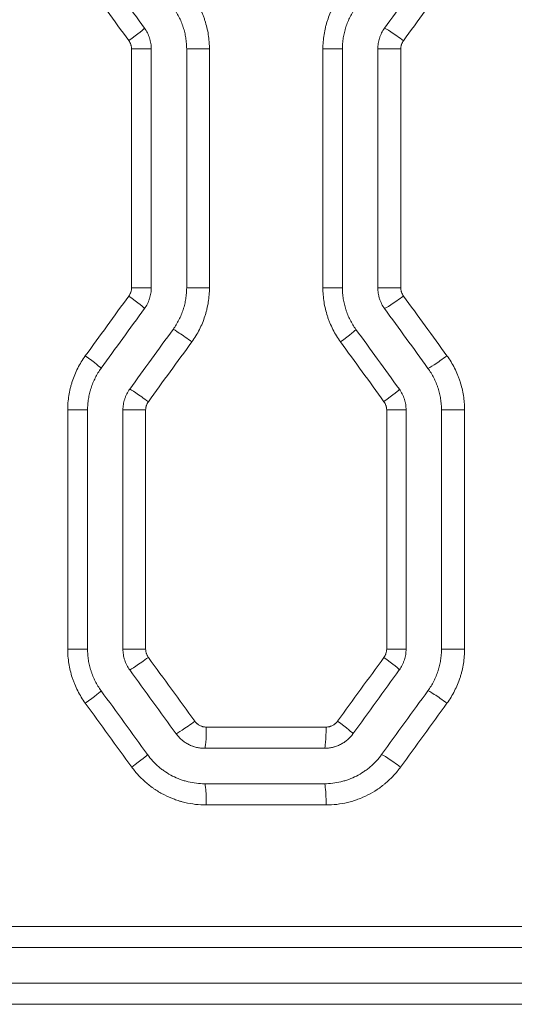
# Model space of a CAD drawing. Header units: millimetres. Extents: x 0 to 594, y 0 to 420.
# Tile 602 of 915: x 245.39 to 248.88, y 302.16 to 309.11. Entities that reach past the tile are written whole.
import ezdxf

# ---------------------------------------------------------------- set-up
doc = ezdxf.new("R2010")
doc.units = ezdxf.units.MM
doc.layers.add('1', color=7, linetype='Continuous', true_color=0xffffff)

msp = doc.modelspace()

# ---------------------------------------------------------------- linework, layer by layer
at = {"layer": '1', "color": 155, "linetype": 'Continuous', "lineweight": 13}
for p, q in [((246.1765, 308.9075), (246.3161, 308.9075)), ((246.1765, 307.2224), (246.1765, 308.9075)), ((246.7266, 308.9075), (246.5659, 308.9075)), ((246.7266, 308.9075), (246.7266, 307.2224)), ((247.5276, 308.9075), (247.6653, 308.9075)), ((247.5276, 307.2224), (247.5276, 308.9075)), ((248.0775, 308.9075), (247.915, 308.9075)), ((248.0775, 308.9075), (248.0775, 307.2224)), ((246.1765, 307.2224), (246.3161, 307.2224)), ((246.7266, 307.2224), (246.5659, 307.2224)), ((247.5276, 307.2224), (247.6653, 307.2224)), ((248.0775, 307.2224), (247.915, 307.2224)), ((245.7261, 306.3593), (245.8663, 306.3593)), ((245.7261, 304.6718), (245.7261, 306.3593)), ((246.2763, 306.3593), (246.1161, 306.3593)), ((246.2763, 306.3593), (246.2763, 304.6718)), ((247.9779, 306.3593), (248.115, 306.3593)), ((247.9779, 304.6718), (247.9779, 306.3593)), ((248.5278, 306.3593), (248.3647, 306.3593)), ((248.5278, 306.3593), (248.5278, 304.6718)), ((245.7261, 304.6718), (245.8663, 304.6718)), ((246.2763, 304.6718), (246.1161, 304.6718)), ((247.9779, 304.6718), (248.115, 304.6718)), ((248.5278, 304.6718), (248.3647, 304.6718)), ((246.7043, 304.1212), (247.5502, 304.1212)), ((247.5502, 303.5712), (246.7043, 303.5712)), ((239.9198, 302.7143), (255.8062, 302.7143)), ((255.791, 302.1643), (239.9198, 302.1643))]:
    msp.add_line(p, q, dxfattribs=at)
at = {"layer": '1', "color": 155, "linetype": 'Continuous', "lineweight": 18}
for p, q in [((246.3161, 308.9075), (246.3161, 307.2224)), ((246.5659, 308.9075), (246.5659, 307.2224)), ((247.6653, 308.9075), (247.6653, 307.2224)), ((247.915, 308.9075), (247.915, 307.2224)), ((245.8663, 306.3593), (245.8663, 304.6718)), ((246.1161, 306.3593), (246.1161, 304.6718)), ((248.115, 306.3593), (248.115, 304.6718)), ((248.3647, 306.3593), (248.3647, 304.6718)), ((246.6932, 303.9712), (247.5379, 303.9712)), ((247.5379, 303.7212), (246.6932, 303.7212)), ((255.9441, 302.5643), (239.9179, 302.5643)), ((239.9179, 302.3143), (256.0122, 302.3143))]:
    msp.add_line(p, q, dxfattribs=at)
for centre, major_axis, ratio, start_param, end_param in [((237.7661, 319.4145), (115.8302, -159.4185), 0.004011, 1.50285, 1.505503), ((238.8094, 297.6188), (-107.8424, -148.4365), 0.003738, 1.650629, 1.653482), ((238.7081, 297.8607), (-109.0764, -150.1327), 0.00378, 1.632142, 1.634959), ((239.1444, 318.0922), (105.8562, -145.7059), 0.003671, 1.489542, 1.492448), ((237.514, 295.9574), (-116.457, -160.2798), 0.004032, 1.639589, 1.642229), ((237.9226, 319.1768), (113.7345, -156.5357), 0.003938, 1.486903, 1.489609), ((238.264, 314.157), (111.3595, -153.2717), 0.003858, 1.502162, 1.505108), ((237.3915, 291.1921), (-116.7442, -160.6722), 0.00404, 1.653994, 1.656808), ((238.9522, 312.874), (107.2454, -147.6148), 0.003718, 1.50745, 1.510508), ((238.4301, 292.0457), (-110.0436, -151.4623), 0.003813, 1.652093, 1.655078)]:
    msp.add_ellipse(centre, major_axis=major_axis, ratio=ratio, start_param=start_param, end_param=end_param, dxfattribs=at)
at = {"layer": '1', "color": 155, "linetype": 'Continuous', "lineweight": 13}
for centre, major_axis, ratio, start_param, end_param in [((239.2267, 317.4038), (104.408, -143.5165), 0.003617, 1.50934, 1.512286), ((246.147, 308.9663), (-0.1214, -0.0881), 0.040898, 1.627058, 3.148047), ((248.0835, 308.9661), (0.1214, -0.0881), 0.051357, 1.500174, 3.071418), ((238.0562, 297.3049), (-113.0894, -155.4374), 0.003914, 1.634391, 1.637112), ((246.147, 307.1636), (-0.1214, 0.0881), 0.040898, 3.135139, 4.656128), ((248.0835, 307.1638), (0.1214, 0.0881), 0.051357, 3.211767, 4.783012), ((246.5914, 306.8402), (0.1214, -0.0881), 0.043294, 1.51124, 3.082484), ((247.6394, 306.8403), (-0.1214, -0.0881), 0.048958, 1.638122, 3.148049), ((239.561, 316.8962), (103.2998, -141.9965), 0.00358, 1.494333, 1.497315), ((245.8404, 306.7414), (-0.1214, 0.0881), 0.039244, 3.135139, 4.6584), ((248.39, 306.7416), (0.1214, 0.0881), 0.053015, 3.214042, 4.785286), ((246.2848, 306.418), (0.1214, -0.0881), 0.04164, 1.513512, 3.084757), ((247.9459, 306.4181), (-0.1214, -0.0881), 0.050616, 1.640396, 3.14805), ((246.2848, 304.6131), (0.1214, 0.0881), 0.04164, 3.198428, 4.769673), ((239.1692, 293.6474), (-105.7563, -145.3693), 0.003664, 1.645858, 1.648966), ((247.9459, 304.613), (-0.1214, 0.0881), 0.050616, 3.135136, 4.642789), ((245.8404, 304.2897), (-0.1214, -0.0881), 0.039244, 1.624785, 3.148046), ((248.39, 304.2896), (0.1214, -0.0881), 0.053015, 1.497899, 3.069144), ((238.7358, 312.9015), (108.116, -148.6085), 0.003744, 1.507053, 1.510091), ((246.612, 304.1625), (0.1214, 0.0881), 0.043406, 3.200854, 4.772098), ((247.6187, 304.1624), (-0.1214, 0.0881), 0.048847, 3.135136, 4.645216), ((246.6932, 304.1212), (0, 0.15), 0.074487, 3.141593, 4.712389), ((247.5379, 304.1212), (0, 0.15), 0.082211, 3.141593, 4.712389), ((246.1676, 303.8391), (-0.1214, -0.0881), 0.041009, 1.62721, 3.148047), ((248.0629, 303.839), (0.1214, -0.0881), 0.051246, 1.500327, 3.071571), ((246.6932, 303.5712), (0, -0.15), 0.074487, 1.570796, 3.141593), ((247.5379, 303.5712), (0, -0.15), 0.082211, 1.570796, 3.141593)]:
    msp.add_ellipse(centre, major_axis=major_axis, ratio=ratio, start_param=start_param, end_param=end_param, dxfattribs=at)
for points in [[(248.4035, 309.3883), (248.3012, 309.2476), (248.1989, 309.1068), (248.0966, 308.9661)], [(248.0966, 307.1638), (248.1989, 307.0231), (248.3012, 306.8823), (248.4035, 306.7416)], [(246.6024, 306.8402), (246.5001, 306.6995), (246.3977, 306.5588), (246.2954, 306.418)], [(246.2954, 304.6131), (246.4046, 304.4629), (246.5138, 304.3127), (246.623, 304.1625)], [(248.4035, 304.2896), (248.2944, 304.1394), (248.1852, 303.9892), (248.076, 303.839)]]:
    msp.add_open_spline(points, degree=3, dxfattribs=at)
for points, knots in [([(246.6024, 309.2897), (246.6125, 309.2758), (246.622, 309.2616), (246.6397, 309.2326), (246.6563, 309.2029), (246.6706, 309.172), (246.6804, 309.1484), (246.6835, 309.1404), (246.688, 309.1284), (246.6894, 309.1243), (246.6922, 309.1162), (246.6936, 309.1122), (246.7002, 309.0919), (246.7048, 309.0755), (246.7127, 309.0425), (246.7193, 309.0093), (246.7233, 308.9756), (246.7253, 308.9502), (246.7261, 308.9375), (246.7264, 308.9246), (246.7266, 308.9161), (246.7266, 308.9118), (246.7266, 308.9075)], [0, 0, 0, 0, 0.125, 0.125, 0.25, 0.375, 0.375, 0.4375, 0.4375, 0.46875, 0.46875, 0.5, 0.5, 0.625, 0.625, 0.75, 0.875, 0.875, 0.9375, 0.96875, 0.96875, 1, 1, 1, 1]), ([(247.5276, 308.9075), (247.5276, 308.9247), (247.5283, 308.9417), (247.531, 308.9757), (247.535, 309.0094), (247.5416, 309.0428), (247.5476, 309.0676), (247.5498, 309.0759), (247.5532, 309.0883), (247.5545, 309.0924), (247.5569, 309.1006), (247.5582, 309.1047), (247.5649, 309.125), (247.5708, 309.141), (247.5838, 309.1723), (247.598, 309.203), (247.6145, 309.2325), (247.6323, 309.2615), (247.6417, 309.2757), (247.6518, 309.2895)], [0, 0, 0, 0, 0.125, 0.125, 0.25, 0.375, 0.375, 0.4375, 0.4375, 0.46875, 0.46875, 0.5, 0.5, 0.625, 0.625, 0.75, 0.875, 0.875, 1, 1, 1, 1]), ([(246.1765, 308.9075), (246.1765, 308.9128), (246.1761, 308.918), (246.1749, 308.9257), (246.1741, 308.9296), (246.1731, 308.9334), (246.1724, 308.9359), (246.172, 308.9372), (246.17, 308.9434), (246.166, 308.9531), (246.1605, 308.962), (246.1574, 308.9663)], [0, 0, 0, 0, 0.25, 0.25, 0.375, 0.4375, 0.4375, 0.5, 0.5, 0.75, 1, 1, 1, 1]), ([(248.0966, 308.9661), (248.0935, 308.9618), (248.0881, 308.9529), (248.0841, 308.9433), (248.082, 308.9371), (248.0816, 308.9358), (248.0809, 308.9333), (248.0806, 308.932), (248.0797, 308.9282), (248.0792, 308.9257), (248.0779, 308.918), (248.0775, 308.9128), (248.0775, 308.9075)], [0, 0, 0, 0, 0.25, 0.5, 0.5, 0.5625, 0.5625, 0.625, 0.625, 0.75, 0.75, 1, 1, 1, 1]), ([(246.1574, 307.1636), (246.1605, 307.1679), (246.1632, 307.1724), (246.1668, 307.1793), (246.1684, 307.1829), (246.1699, 307.1866), (246.1708, 307.189), (246.1712, 307.1903), (246.1733, 307.1965), (246.1745, 307.2016), (246.1761, 307.2119), (246.1765, 307.2171), (246.1765, 307.2224)], [0, 0, 0, 0, 0.25, 0.25, 0.375, 0.4375, 0.4375, 0.5, 0.5, 0.75, 0.75, 1, 1, 1, 1]), ([(246.7266, 307.2224), (246.7266, 307.2052), (246.726, 307.1882), (246.7233, 307.1542), (246.7193, 307.1205), (246.7126, 307.0871), (246.7067, 307.0623), (246.7034, 307.0499), (246.6998, 307.0375), (246.6973, 307.0293), (246.696, 307.0252), (246.6894, 307.0049), (246.6835, 306.9889), (246.6705, 306.9576), (246.6563, 306.9268), (246.6397, 306.8973), (246.622, 306.8683), (246.6125, 306.8541), (246.6024, 306.8402)], [0, 0, 0, 0, 0.125, 0.125, 0.25, 0.375, 0.375, 0.4375, 0.46875, 0.46875, 0.5, 0.5, 0.625, 0.625, 0.75, 0.875, 0.875, 1, 1, 1, 1]), ([(247.6518, 306.8403), (247.6417, 306.8542), (247.6323, 306.8684), (247.6145, 306.8974), (247.5979, 306.927), (247.5836, 306.9579), (247.5738, 306.9815), (247.5707, 306.9895), (247.5663, 307.0015), (247.5648, 307.0056), (247.562, 307.0137), (247.5607, 307.0177), (247.5541, 307.0381), (247.5495, 307.0544), (247.5415, 307.0874), (247.5349, 307.1206), (247.531, 307.1543), (247.5283, 307.1882), (247.5276, 307.2052), (247.5276, 307.2224)], [0, 0, 0, 0, 0.125, 0.125, 0.25, 0.375, 0.375, 0.4375, 0.4375, 0.46875, 0.46875, 0.5, 0.5, 0.625, 0.625, 0.75, 0.875, 0.875, 1, 1, 1, 1]), ([(248.0775, 307.2224), (248.0775, 307.2171), (248.0779, 307.2119), (248.0792, 307.2042), (248.0797, 307.2016), (248.0806, 307.1978), (248.0809, 307.1965), (248.0817, 307.194), (248.082, 307.1928), (248.0841, 307.1866), (248.0861, 307.1818), (248.0896, 307.1748), (248.0909, 307.1726), (248.0936, 307.1681), (248.0951, 307.1659), (248.0966, 307.1638)], [0, 0, 0, 0, 0.25, 0.25, 0.375, 0.375, 0.4375, 0.4375, 0.5, 0.5, 0.75, 0.75, 0.875, 0.875, 1, 1, 1, 1]), ([(245.7261, 306.3593), (245.7261, 306.3765), (245.7268, 306.3936), (245.7295, 306.4275), (245.7335, 306.4613), (245.7401, 306.4946), (245.7461, 306.5195), (245.7483, 306.5278), (245.7518, 306.5401), (245.753, 306.5442), (245.7555, 306.5524), (245.7568, 306.5565), (245.7634, 306.5768), (245.7693, 306.5928), (245.7823, 306.6241), (245.7965, 306.6548), (245.8131, 306.6844), (245.8308, 306.7133), (245.8403, 306.7275), (245.8504, 306.7414)], [0, 0, 0, 0, 0.125, 0.125, 0.25, 0.375, 0.375, 0.4375, 0.4375, 0.46875, 0.46875, 0.5, 0.5, 0.625, 0.625, 0.75, 0.875, 0.875, 1, 1, 1, 1]), ([(248.4035, 306.7416), (248.4136, 306.7277), (248.4231, 306.7135), (248.4409, 306.6845), (248.4575, 306.6549), (248.4717, 306.624), (248.4815, 306.6003), (248.4847, 306.5924), (248.4891, 306.5803), (248.4906, 306.5763), (248.4934, 306.5682), (248.4947, 306.5641), (248.5013, 306.5438), (248.5059, 306.5274), (248.5138, 306.4944), (248.5204, 306.4612), (248.5244, 306.4275), (248.5264, 306.4021), (248.5272, 306.3893), (248.5276, 306.3765), (248.5277, 306.3679), (248.5278, 306.3636), (248.5278, 306.3593)], [0, 0, 0, 0, 0.125, 0.125, 0.25, 0.375, 0.375, 0.4375, 0.4375, 0.46875, 0.46875, 0.5, 0.5, 0.625, 0.625, 0.75, 0.875, 0.875, 0.9375, 0.96875, 0.96875, 1, 1, 1, 1]), ([(246.2954, 306.418), (246.2923, 306.4138), (246.2869, 306.4048), (246.2828, 306.3952), (246.2808, 306.389), (246.2804, 306.3877), (246.2797, 306.3852), (246.2794, 306.3839), (246.2785, 306.3801), (246.278, 306.3775), (246.2767, 306.3698), (246.2763, 306.3646), (246.2763, 306.3593)], [0, 0, 0, 0, 0.25, 0.5, 0.5, 0.5625, 0.5625, 0.625, 0.625, 0.75, 0.75, 1, 1, 1, 1]), ([(247.9779, 306.3593), (247.9779, 306.3646), (247.9775, 306.3698), (247.9763, 306.3776), (247.9755, 306.3814), (247.9745, 306.3853), (247.9738, 306.3878), (247.9734, 306.3891), (247.9714, 306.3953), (247.9674, 306.4049), (247.9619, 306.4139), (247.9588, 306.4181)], [0, 0, 0, 0, 0.25, 0.25, 0.375, 0.4375, 0.4375, 0.5, 0.5, 0.75, 1, 1, 1, 1]), ([(245.8504, 304.2897), (245.8403, 304.3036), (245.8308, 304.3178), (245.813, 304.3468), (245.7964, 304.3765), (245.7822, 304.4073), (245.7724, 304.4309), (245.7693, 304.4389), (245.7648, 304.4509), (245.7634, 304.455), (245.7606, 304.4631), (245.7592, 304.4671), (245.7526, 304.4875), (245.748, 304.5039), (245.7401, 304.5368), (245.7335, 304.5701), (245.7295, 304.6037), (245.7268, 304.6376), (245.7261, 304.6546), (245.7261, 304.6718)], [0, 0, 0, 0, 0.125, 0.125, 0.25, 0.375, 0.375, 0.4375, 0.4375, 0.46875, 0.46875, 0.5, 0.5, 0.625, 0.625, 0.75, 0.875, 0.875, 1, 1, 1, 1]), ([(246.2763, 304.6718), (246.2763, 304.6665), (246.2767, 304.6613), (246.278, 304.6536), (246.2785, 304.651), (246.2794, 304.6472), (246.2797, 304.6459), (246.2804, 304.6434), (246.2808, 304.6421), (246.2829, 304.6359), (246.2848, 304.6311), (246.2884, 304.6242), (246.2903, 304.6208), (246.2924, 304.6175), (246.2939, 304.6153), (246.2946, 304.6142), (246.2954, 304.6131)], [0, 0, 0, 0, 0.25, 0.25, 0.375, 0.375, 0.4375, 0.4375, 0.5, 0.5, 0.75, 0.75, 0.875, 0.9375, 0.9375, 1, 1, 1, 1]), ([(247.9588, 304.613), (247.9619, 304.6173), (247.9646, 304.6218), (247.9682, 304.6287), (247.9698, 304.6323), (247.9713, 304.636), (247.9722, 304.6384), (247.9726, 304.6397), (247.9747, 304.6459), (247.9759, 304.651), (247.9775, 304.6613), (247.9779, 304.6665), (247.9779, 304.6718)], [0, 0, 0, 0, 0.25, 0.25, 0.375, 0.4375, 0.4375, 0.5, 0.5, 0.75, 0.75, 1, 1, 1, 1]), ([(248.5278, 304.6718), (248.5278, 304.6546), (248.5271, 304.6375), (248.5244, 304.6036), (248.5204, 304.5698), (248.5138, 304.5365), (248.5078, 304.5116), (248.5046, 304.4992), (248.501, 304.4869), (248.4985, 304.4787), (248.4972, 304.4746), (248.4905, 304.4542), (248.4846, 304.4383), (248.4716, 304.4069), (248.4574, 304.3761), (248.4409, 304.3466), (248.4231, 304.3176), (248.4136, 304.3034), (248.4035, 304.2896)], [0, 0, 0, 0, 0.125, 0.125, 0.25, 0.375, 0.375, 0.4375, 0.46875, 0.46875, 0.5, 0.5, 0.625, 0.625, 0.75, 0.875, 0.875, 1, 1, 1, 1]), ([(246.623, 304.1625), (246.6254, 304.1593), (246.6304, 304.1532), (246.6361, 304.1477), (246.6406, 304.1439), (246.6422, 304.1426), (246.6454, 304.1402), (246.647, 304.1391), (246.6519, 304.1358), (246.6587, 304.1319), (246.6659, 304.1287), (246.6705, 304.127), (246.6715, 304.1267), (246.6734, 304.1261), (246.6762, 304.1252), (246.679, 304.1244), (246.6848, 304.123), (246.6886, 304.1224), (246.6964, 304.1214), (246.7004, 304.1212), (246.7043, 304.1212)], [0, 0, 0, 0, 0.125, 0.25, 0.25, 0.3125, 0.3125, 0.375, 0.375, 0.5, 0.625, 0.625, 0.65625, 0.65625, 0.6875, 0.75, 0.75, 0.875, 0.875, 1, 1, 1, 1]), ([(247.5502, 304.1212), (247.5542, 304.1212), (247.562, 304.1217), (247.5698, 304.123), (247.5755, 304.1244), (247.5774, 304.1249), (247.5812, 304.1261), (247.5831, 304.1267), (247.5886, 304.1288), (247.5958, 304.1319), (247.6025, 304.1359), (247.6066, 304.1386), (247.6075, 304.1392), (247.6091, 304.1403), (247.6115, 304.1421), (247.6138, 304.1439), (247.6182, 304.1477), (247.621, 304.1504), (247.6264, 304.1562), (247.6289, 304.1592), (247.6312, 304.1624)], [0, 0, 0, 0, 0.125, 0.25, 0.25, 0.3125, 0.3125, 0.375, 0.375, 0.5, 0.625, 0.625, 0.65625, 0.65625, 0.6875, 0.75, 0.75, 0.875, 0.875, 1, 1, 1, 1]), ([(246.7043, 303.5712), (246.6786, 303.5712), (246.6531, 303.5727), (246.6024, 303.5787), (246.5772, 303.5832), (246.5461, 303.5907), (246.5399, 303.5923), (246.5305, 303.5948), (246.5274, 303.5957), (246.5213, 303.5975), (246.5182, 303.5984), (246.5029, 303.603), (246.4908, 303.6071), (246.4549, 303.6203), (246.4316, 303.6305), (246.3864, 303.6536), (246.3643, 303.6664), (246.3403, 303.6825), (246.3376, 303.6843), (246.3323, 303.688), (246.3297, 303.6898), (246.3218, 303.6954), (246.3167, 303.6992), (246.3013, 303.7108), (246.2914, 303.7188), (246.2624, 303.7436), (246.244, 303.7612), (246.2095, 303.7985), (246.1932, 303.8183), (246.178, 303.8391)], [0, 0, 0, 0, 0.125, 0.125, 0.25, 0.25, 0.28125, 0.28125, 0.296875, 0.296875, 0.3125, 0.3125, 0.375, 0.375, 0.5, 0.5, 0.625, 0.625, 0.640625, 0.640625, 0.65625, 0.65625, 0.6875, 0.6875, 0.75, 0.75, 0.875, 0.875, 1, 1, 1, 1]), ([(248.076, 303.839), (248.0608, 303.8181), (248.0445, 303.7983), (248.0099, 303.7609), (247.9914, 303.7432), (247.967, 303.7224), (247.9621, 303.7183), (247.952, 303.7102), (247.947, 303.7063), (247.9316, 303.6947), (247.9212, 303.6873), (247.8894, 303.6661), (247.8675, 303.6533), (247.8223, 303.6303), (247.7989, 303.6201), (247.7688, 303.609), (247.7628, 303.6069), (247.7506, 303.6028), (247.7445, 303.6009), (247.7261, 303.5953), (247.7139, 303.592), (247.6768, 303.5831), (247.6518, 303.5787), (247.6014, 303.5727), (247.5759, 303.5712), (247.5502, 303.5712)], [0, 0, 0, 0, 0.125, 0.125, 0.25, 0.25, 0.28125, 0.28125, 0.3125, 0.3125, 0.375, 0.375, 0.5, 0.5, 0.625, 0.625, 0.65625, 0.65625, 0.6875, 0.6875, 0.75, 0.75, 0.875, 0.875, 1, 1, 1, 1])]:
    msp.add_open_spline(points, degree=3, knots=knots, dxfattribs=at)
at = {"layer": '1', "color": 155, "linetype": 'Continuous', "lineweight": 18}
for points, knots in [([(246.4704, 309.2014), (246.4782, 309.1907), (246.4855, 309.1798), (246.4991, 309.1575), (246.5119, 309.1347), (246.5228, 309.1109), (246.5303, 309.0927), (246.5327, 309.0866), (246.5361, 309.0774), (246.5372, 309.0743), (246.5394, 309.068), (246.5405, 309.0649), (246.5455, 309.0493), (246.5491, 309.0367), (246.5551, 309.0113), (246.5602, 308.9857), (246.5633, 308.9599), (246.5653, 308.9338), (246.5659, 308.9207), (246.5659, 308.9075)], [0, 0, 0, 0, 0.125, 0.125, 0.25, 0.375, 0.375, 0.4375, 0.4375, 0.46875, 0.46875, 0.5, 0.5, 0.625, 0.625, 0.75, 0.875, 0.875, 1, 1, 1, 1]), ([(247.7607, 309.2014), (247.753, 309.1907), (247.7457, 309.1798), (247.7321, 309.1575), (247.7193, 309.1348), (247.7084, 309.1112), (247.6985, 309.0871), (247.6939, 309.0748), (247.6888, 309.0592), (247.6878, 309.056), (247.6859, 309.0497), (247.685, 309.0466), (247.6823, 309.037), (247.6806, 309.0307), (247.6761, 309.0116), (247.671, 308.9859), (247.6679, 308.9599), (247.6658, 308.9338), (247.6653, 308.9207), (247.6653, 308.9075)], [0, 0, 0, 0, 0.125, 0.125, 0.25, 0.375, 0.375, 0.5, 0.5, 0.53125, 0.53125, 0.5625, 0.5625, 0.625, 0.625, 0.75, 0.875, 0.875, 1, 1, 1, 1]), ([(246.2683, 309.0544), (246.2761, 309.0438), (246.2829, 309.0326), (246.2947, 309.0094), (246.2997, 308.9974), (246.3048, 308.9817), (246.3058, 308.9786), (246.3076, 308.9722), (246.3084, 308.9691), (246.3107, 308.9595), (246.312, 308.9531), (246.315, 308.9337), (246.3161, 308.9207), (246.3161, 308.9075)], [0, 0, 0, 0, 0.25, 0.25, 0.5, 0.5, 0.5625, 0.5625, 0.625, 0.625, 0.75, 0.75, 1, 1, 1, 1]), ([(247.9628, 309.0544), (247.955, 309.0438), (247.9482, 309.0326), (247.9393, 309.0151), (247.9366, 309.0092), (247.9328, 309.0001), (247.9316, 308.9971), (247.9293, 308.9909), (247.9282, 308.9878), (247.9232, 308.9721), (247.9201, 308.9594), (247.9161, 308.9337), (247.915, 308.9207), (247.915, 308.9075)], [0, 0, 0, 0, 0.25, 0.25, 0.375, 0.375, 0.4375, 0.4375, 0.5, 0.5, 0.75, 0.75, 1, 1, 1, 1]), ([(246.3161, 307.2224), (246.3161, 307.2092), (246.315, 307.1962), (246.311, 307.1705), (246.3079, 307.1578), (246.3029, 307.1421), (246.3018, 307.139), (246.2995, 307.1328), (246.2983, 307.1298), (246.2945, 307.1207), (246.2918, 307.1148), (246.2829, 307.0973), (246.2761, 307.0861), (246.2683, 307.0755)], [0, 0, 0, 0, 0.25, 0.25, 0.5, 0.5, 0.5625, 0.5625, 0.625, 0.625, 0.75, 0.75, 1, 1, 1, 1]), ([(246.5659, 307.2224), (246.5659, 307.2092), (246.5653, 307.1961), (246.5633, 307.17), (246.5602, 307.144), (246.5551, 307.1184), (246.5505, 307.0992), (246.5488, 307.0929), (246.5462, 307.0834), (246.5452, 307.0802), (246.5433, 307.0739), (246.5423, 307.0707), (246.5372, 307.0551), (246.5327, 307.0428), (246.5227, 307.0187), (246.5118, 306.9951), (246.4991, 306.9724), (246.4854, 306.9501), (246.4782, 306.9392), (246.4704, 306.9285)], [0, 0, 0, 0, 0.125, 0.125, 0.25, 0.375, 0.375, 0.4375, 0.4375, 0.46875, 0.46875, 0.5, 0.5, 0.625, 0.625, 0.75, 0.875, 0.875, 1, 1, 1, 1]), ([(247.6653, 307.2224), (247.6653, 307.2092), (247.6658, 307.1961), (247.6679, 307.17), (247.6709, 307.1441), (247.676, 307.1186), (247.6821, 307.0932), (247.6856, 307.0806), (247.6907, 307.065), (247.6917, 307.0618), (247.6939, 307.0556), (247.695, 307.0525), (247.6984, 307.0432), (247.7008, 307.0371), (247.7083, 307.0189), (247.7193, 306.9952), (247.732, 306.9724), (247.7457, 306.9501), (247.753, 306.9392), (247.7607, 306.9285)], [0, 0, 0, 0, 0.125, 0.125, 0.25, 0.375, 0.375, 0.5, 0.5, 0.53125, 0.53125, 0.5625, 0.5625, 0.625, 0.625, 0.75, 0.875, 0.875, 1, 1, 1, 1]), ([(247.915, 307.2224), (247.915, 307.2092), (247.9161, 307.1961), (247.9191, 307.1768), (247.9204, 307.1704), (247.9227, 307.1608), (247.9235, 307.1576), (247.9253, 307.1513), (247.9263, 307.1481), (247.9314, 307.1325), (247.9364, 307.1205), (247.9482, 307.0973), (247.955, 307.0861), (247.9628, 307.0755)], [0, 0, 0, 0, 0.25, 0.25, 0.375, 0.375, 0.4375, 0.4375, 0.5, 0.5, 0.75, 0.75, 1, 1, 1, 1]), ([(245.9617, 306.6532), (245.954, 306.6426), (245.9467, 306.6317), (245.9331, 306.6094), (245.9203, 306.5866), (245.9094, 306.563), (245.8995, 306.5389), (245.8949, 306.5266), (245.8898, 306.511), (245.8888, 306.5079), (245.8869, 306.5016), (245.886, 306.4984), (245.8833, 306.4889), (245.8817, 306.4825), (245.8771, 306.4634), (245.872, 306.4377), (245.8689, 306.4118), (245.8668, 306.3857), (245.8663, 306.3725), (245.8663, 306.3593)], [0, 0, 0, 0, 0.125, 0.125, 0.25, 0.375, 0.375, 0.5, 0.5, 0.53125, 0.53125, 0.5625, 0.5625, 0.625, 0.625, 0.75, 0.875, 0.875, 1, 1, 1, 1]), ([(248.2693, 306.6532), (248.2771, 306.6426), (248.2843, 306.6316), (248.298, 306.6093), (248.3107, 306.5865), (248.3217, 306.5628), (248.3292, 306.5446), (248.3316, 306.5385), (248.335, 306.5292), (248.3361, 306.5261), (248.3383, 306.5199), (248.3393, 306.5168), (248.3444, 306.5011), (248.3479, 306.4885), (248.354, 306.4632), (248.3591, 306.4376), (248.3622, 306.4117), (248.3642, 306.3857), (248.3647, 306.3725), (248.3647, 306.3593)], [0, 0, 0, 0, 0.125, 0.125, 0.25, 0.375, 0.375, 0.4375, 0.4375, 0.46875, 0.46875, 0.5, 0.5, 0.625, 0.625, 0.75, 0.875, 0.875, 1, 1, 1, 1]), ([(246.1638, 306.5063), (246.1561, 306.4956), (246.1492, 306.4845), (246.1404, 306.467), (246.1376, 306.4611), (246.1339, 306.452), (246.1327, 306.4489), (246.1304, 306.4427), (246.1293, 306.4396), (246.1242, 306.424), (246.1212, 306.4113), (246.1171, 306.3856), (246.1161, 306.3725), (246.1161, 306.3593)], [0, 0, 0, 0, 0.25, 0.25, 0.375, 0.375, 0.4375, 0.4375, 0.5, 0.5, 0.75, 0.75, 1, 1, 1, 1]), ([(248.0673, 306.5063), (248.075, 306.4956), (248.0818, 306.4845), (248.0937, 306.4613), (248.0987, 306.4492), (248.1037, 306.4336), (248.1047, 306.4304), (248.1065, 306.4241), (248.1073, 306.4209), (248.1096, 306.4114), (248.1109, 306.4049), (248.114, 306.3856), (248.115, 306.3725), (248.115, 306.3593)], [0, 0, 0, 0, 0.25, 0.25, 0.5, 0.5, 0.5625, 0.5625, 0.625, 0.625, 0.75, 0.75, 1, 1, 1, 1]), ([(245.8663, 304.6718), (245.8663, 304.6586), (245.8668, 304.6455), (245.8689, 304.6194), (245.8719, 304.5935), (245.877, 304.568), (245.8831, 304.5426), (245.8866, 304.53), (245.8917, 304.5144), (245.8927, 304.5113), (245.8949, 304.505), (245.896, 304.5019), (245.8994, 304.4926), (245.9018, 304.4865), (245.9093, 304.4684), (245.9203, 304.4446), (245.933, 304.4218), (245.9467, 304.3995), (245.954, 304.3886), (245.9617, 304.3779)], [0, 0, 0, 0, 0.125, 0.125, 0.25, 0.375, 0.375, 0.5, 0.5, 0.53125, 0.53125, 0.5625, 0.5625, 0.625, 0.625, 0.75, 0.875, 0.875, 1, 1, 1, 1]), ([(246.1161, 304.6718), (246.1161, 304.6586), (246.1171, 304.6455), (246.1202, 304.6262), (246.1215, 304.6198), (246.1238, 304.6102), (246.1246, 304.607), (246.1264, 304.6007), (246.1274, 304.5975), (246.1324, 304.5819), (246.1374, 304.5699), (246.1493, 304.5467), (246.1561, 304.5355), (246.1638, 304.5249)], [0, 0, 0, 0, 0.25, 0.25, 0.375, 0.375, 0.4375, 0.4375, 0.5, 0.5, 0.75, 0.75, 1, 1, 1, 1]), ([(248.115, 304.6718), (248.115, 304.6586), (248.114, 304.6456), (248.1099, 304.6199), (248.1069, 304.6072), (248.1018, 304.5915), (248.1007, 304.5884), (248.0984, 304.5822), (248.0972, 304.5792), (248.0935, 304.5701), (248.0907, 304.5642), (248.0819, 304.5467), (248.075, 304.5355), (248.0673, 304.5249)], [0, 0, 0, 0, 0.25, 0.25, 0.5, 0.5, 0.5625, 0.5625, 0.625, 0.625, 0.75, 0.75, 1, 1, 1, 1]), ([(248.3647, 304.6718), (248.3647, 304.6586), (248.3642, 304.6455), (248.3622, 304.6194), (248.3591, 304.5934), (248.354, 304.5677), (248.3494, 304.5486), (248.3477, 304.5423), (248.345, 304.5327), (248.3441, 304.5296), (248.3422, 304.5233), (248.3412, 304.5201), (248.3361, 304.5045), (248.3316, 304.4922), (248.3216, 304.4681), (248.3107, 304.4445), (248.298, 304.4218), (248.2843, 304.3995), (248.2771, 304.3886), (248.2693, 304.3779)], [0, 0, 0, 0, 0.125, 0.125, 0.25, 0.375, 0.375, 0.4375, 0.4375, 0.46875, 0.46875, 0.5, 0.5, 0.625, 0.625, 0.75, 0.875, 0.875, 1, 1, 1, 1]), ([(246.491, 304.0743), (246.4968, 304.0662), (246.5093, 304.051), (246.5235, 304.0374), (246.5329, 304.0294), (246.5348, 304.0278), (246.5387, 304.0247), (246.5406, 304.0232), (246.5465, 304.0187), (246.5505, 304.0159), (246.5627, 304.0077), (246.5711, 304.0028), (246.5885, 303.994), (246.5975, 303.99), (246.6091, 303.9858), (246.6114, 303.9849), (246.6161, 303.9834), (246.6185, 303.9826), (246.6255, 303.9805), (246.6302, 303.9792), (246.6445, 303.9758), (246.6541, 303.9741), (246.6735, 303.9718), (246.6833, 303.9712), (246.6932, 303.9712)], [0, 0, 0, 0, 0.125, 0.25, 0.25, 0.28125, 0.28125, 0.3125, 0.3125, 0.375, 0.375, 0.5, 0.5, 0.625, 0.625, 0.65625, 0.65625, 0.6875, 0.6875, 0.75, 0.75, 0.875, 0.875, 1, 1, 1, 1]), ([(247.7401, 304.0743), (247.7343, 304.0662), (247.728, 304.0587), (247.7148, 304.0443), (247.7077, 304.0375), (247.6966, 304.028), (247.6909, 304.0234), (247.6849, 304.019), (247.6809, 304.0161), (247.6788, 304.0147), (247.6686, 304.0079), (247.6601, 304.0029), (247.6427, 303.994), (247.6338, 303.9901), (247.62, 303.985), (247.6154, 303.9835), (247.6083, 303.9813), (247.6059, 303.9806), (247.6011, 303.9793), (247.5988, 303.9787), (247.5868, 303.9758), (247.5771, 303.9741), (247.5576, 303.9718), (247.5478, 303.9712), (247.5379, 303.9712)], [0, 0, 0, 0, 0.125, 0.125, 0.25, 0.25, 0.3125, 0.34375, 0.34375, 0.375, 0.375, 0.5, 0.5, 0.625, 0.625, 0.6875, 0.6875, 0.71875, 0.71875, 0.75, 0.75, 0.875, 0.875, 1, 1, 1, 1]), ([(246.2889, 303.9273), (246.3006, 303.9113), (246.3131, 303.8961), (246.3396, 303.8673), (246.3537, 303.8538), (246.376, 303.8347), (246.3875, 303.8255), (246.3994, 303.8167), (246.4074, 303.811), (246.4115, 303.8082), (246.432, 303.7945), (246.4489, 303.7846), (246.4837, 303.7668), (246.5016, 303.759), (246.5291, 303.7488), (246.5384, 303.7457), (246.5526, 303.7414), (246.5573, 303.74), (246.5668, 303.7374), (246.5716, 303.7362), (246.5956, 303.7304), (246.6149, 303.727), (246.6538, 303.7224), (246.6734, 303.7212), (246.6932, 303.7212)], [0, 0, 0, 0, 0.125, 0.125, 0.25, 0.25, 0.3125, 0.34375, 0.34375, 0.375, 0.375, 0.5, 0.5, 0.625, 0.625, 0.6875, 0.6875, 0.71875, 0.71875, 0.75, 0.75, 0.875, 0.875, 1, 1, 1, 1]), ([(247.9421, 303.9273), (247.9305, 303.9113), (247.918, 303.896), (247.8913, 303.8672), (247.8772, 303.8536), (247.8584, 303.8376), (247.8546, 303.8344), (247.8469, 303.8282), (247.843, 303.8252), (247.8312, 303.8163), (247.8232, 303.8106), (247.7988, 303.7943), (247.7819, 303.7844), (247.7471, 303.7667), (247.7292, 303.7589), (247.706, 303.7503), (247.7013, 303.7487), (247.692, 303.7455), (247.6873, 303.744), (247.6732, 303.7398), (247.6637, 303.7372), (247.6352, 303.7304), (247.616, 303.727), (247.5773, 303.7224), (247.5577, 303.7212), (247.5379, 303.7212)], [0, 0, 0, 0, 0.125, 0.125, 0.25, 0.25, 0.28125, 0.28125, 0.3125, 0.3125, 0.375, 0.375, 0.5, 0.5, 0.625, 0.625, 0.65625, 0.65625, 0.6875, 0.6875, 0.75, 0.75, 0.875, 0.875, 1, 1, 1, 1])]:
    msp.add_open_spline(points, degree=3, knots=knots, dxfattribs=at)

doc.saveas('drawing.dxf')
